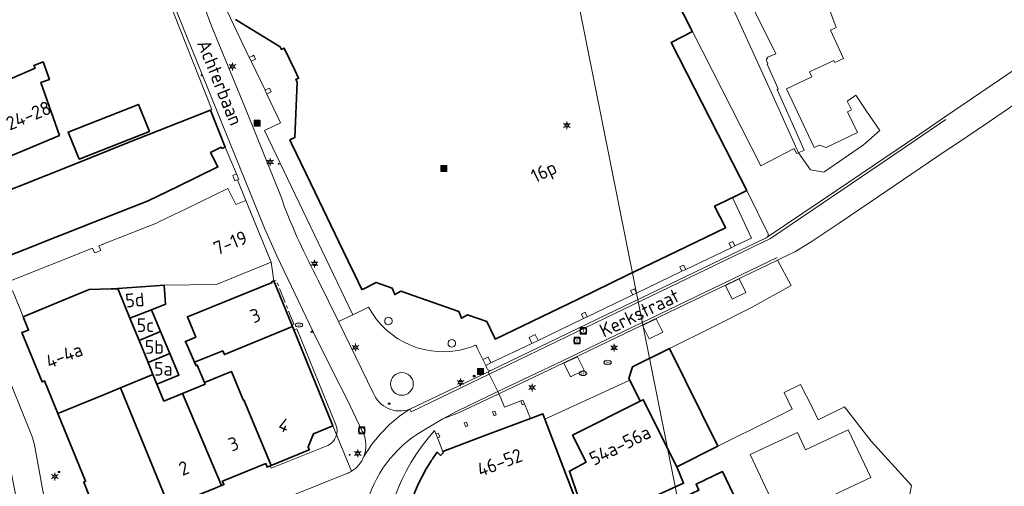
# Model space of a CAD drawing. Header units: metres. Extents: x 140853 to 145288, y 474558 to 480269.
# Tile 376 of 428: x 144605 to 144735, y 478894 to 478955. Entities that reach past the tile are written whole.
import ezdxf
from ezdxf.enums import TextEntityAlignment as Align
from ezdxf.lldxf.tags import DXFTag

# ---------------------------------------------------------------- set-up
doc = ezdxf.new("R2010")
doc.units = ezdxf.units.M
doc.header["$MEASUREMENT"] = 0
doc.linetypes.add('AM-AS', pattern=[16, 10, -2, 2, -2])
for name, color, linetype, lineweight in [('B-WE-AM-AS_SPOOR_RAIL-G', 10, 'AM-AS', 18), ('B-WE-GR-BEPLANTING_CULTUUR_VASTE PLANTENVAK-G', 90, 'Continuous', 18), ('B-WE-IE-MEUBILAIR_WEGMEUBILAIR-S', 7, 'Continuous', 18), ('B-WE-KL-DATA_CAI-S', 90, 'KL-CAI-N', 18), ('B-WE-KL-ET_LS_OV_LICHTMAST-S', 190, 'Continuous', 18), ('B-WE-KL-GAS_PUT-S', 30, 'Continuous', 18), ('B-WE-KL-WATER_BRANDLEIDING_PUT-S', 150, 'Continuous', 18), ('B-WE-KL-WATER_PUT-S', 170, 'Continuous', 18), ('B-WE-OG-BEBOUWING-G', 7, 'Continuous', 35), ('B-WE-OG-BEBOUWING_HUISNUMMER-T18', 10, 'Continuous', 18), ('B-WE-OG-BEBOUWING_LUIFEL-G', 7, 'Continuous', 18), ('B-WE-OG-BEBOUWING_STRAATNAAM-T18', 10, 'Continuous', 18), ('B-WE-OG-HULPLIJN-G', 50, 'Continuous', 18), ('B-WE-OG-TERREIN_ERF-G', 7, 'Continuous', 18), ('B-WE-RI-GWA_RIOOLPUT-S', 30, 'Continuous', 18), ('B-WE-VH-GOOT-G', 170, 'Continuous', 18), ('B-WE-VH-VERHARDING_BEDRIJFSVLOERPLAAT-G', 252, 'Continuous', 18), ('B-WE-VH-VERHARDING_BETONSTRAATSTEEN-G', 252, 'Continuous', 18), ('B-WE-VH-VERHARDING_STRAATBAKSTEEN-G', 252, 'Continuous', 18), ('B-WE-VW-BEWEGWIJZERING_DRAAGCONSTRUCTIE-S', 7, 'Continuous', 18), ('X-XX-XX-ALGEMEEN-S', 7, 'Continuous', 18)]:
    doc.layers.add(name, color=color, linetype=linetype, lineweight=lineweight)
doc.styles.add('NLCS-ISO', font='txt')
doc.styles.get("Standard").update_dxf_attribs({"font": 'arial.ttf'})
tags = doc.linetypes.add('KL-CAI-N', pattern='A,4,-1,[101,NLCS.shx,S=0.5,R=0,X=0,Y=0],-1,4,-1,["C",Standard,S=1,R=0,X=-0.25,Y=-0.5],-1.5', length=12.5).pattern_tags.tags
tags[18] = DXFTag(74, 10)

# ---------------------------------------------------------------- blocks, each defined once
blk = doc.blocks.new('SIE-WEG_AFVALBAK-SO')
at = {"linetype": 'ByBlock', "lineweight": 18}
h = blk.add_hatch(color=0, dxfattribs=at)
h.dxf.hatch_style = 1
h.paths.add_polyline_path([(-1.5, -1.5), (1.5, -1.5), (1.5, 1.5), (-1.5, 1.5)])
at = {"color": 0, "linetype": 'ByBlock', "lineweight": 18}
for points in [[(-2, -2), (2, -2), (2, 2), (-2, 2)], [(-1.5, -1.5), (1.5, -1.5), (1.5, 1.5), (-1.5, 1.5)]]:
    blk.add_lwpolyline(points, close=True, dxfattribs=at)
blk = doc.blocks.new('SIE-WEG_AFVALBAK_TYPE_01')
for radius in [0.25, 0.156]:
    blk.add_circle((0, 0), radius)
blk = doc.blocks.new('SKL-DATA_TERREINKAST-SO')
for q in [(-0.2, 0.2), (0.2, 0.2)]:
    blk.add_line((0, -0.21), q)
at = {"flags": 128}
blk.add_lwpolyline([(0.63, 0.35), (-0.63, 0.35), (-0.63, -0.35), (0.63, -0.35)], close=True, dxfattribs=at)
at = {"style": 'NLCS-ISO'}
blk.add_attdef('TYPE', text='', height=0.35, dxfattribs=at).set_placement((-0.03, 0.69), align=Align.MIDDLE_CENTER)
blk = doc.blocks.new('B-SIE-WEG_LICHTMAST-SO')
at = {"ltscale": 0.1}
for p, q in [((-1.1, 0.63), (-2.19, 1.27)), ((0, 1.27), (0, 2.53)), ((1.1, 0.63), (2.19, 1.27)), ((-1.1, -0.63), (-2.19, -1.27)), ((0, -1.27), (0, -2.53)), ((1.1, -0.63), (2.19, -1.27))]:
    blk.add_line(p, q, dxfattribs=at)
at = {"flags": 128}
for points in [[(-1.16, 0.5), (1.16, 0.5)], [(-1.16, -0.5), (1.16, -0.5)]]:
    blk.add_lwpolyline(points, dxfattribs=at)
at = {"ltscale": 0.1}
blk.add_circle((0, 0), 1.27, dxfattribs=at)
at = {"style": 'NLCS-ISO'}
blk.add_attdef('TYPE', text='', height=1.8, dxfattribs=at).set_placement((0, 2.53), align=Align.BOTTOM_CENTER)
blk = doc.blocks.new('SRI-PUT_INSPECTIE-SO')
at = {"lineweight": -3, "flags": 128}
blk.add_lwpolyline([(-2, -2), (2, -2), (2, 2), (-2, 2)], close=True, dxfattribs=at)
at = {"lineweight": -3, "ltscale": 1.5}
blk.add_circle((0, 0), 2, dxfattribs=at)
at = {"ltscale": 0.1, "style": 'NLCS-ISO'}
blk.add_text('I', height=2.5, dxfattribs=at).set_placement((0, -0.01), align=Align.MIDDLE_CENTER)
blk = doc.blocks.new('SKL-GAS_PUT-SO')
at = {"color": 0, "linetype": 'ByBlock', "lineweight": 18}
blk.add_ellipse((0, 0), major_axis=(2.5, 0), ratio=0.601255, dxfattribs=at)
at = {"color": 0, "linetype": 'ByBlock', "lineweight": 18, "style": 'NLCS-ISO'}
blk.add_text('gas', height=1.8, dxfattribs=at).set_placement((0.12, 0.3), align=Align.MIDDLE_CENTER)
blk = doc.blocks.new('SKL-WATERLEIDINGPUT-SO')
at = {"color": 0, "linetype": 'ByBlock', "lineweight": 18}
blk.add_ellipse((0, 0), major_axis=(2.5, 0), ratio=0.54, dxfattribs=at)
at = {"color": 0, "linetype": 'ByBlock', "lineweight": 18, "style": 'NLCS-ISO'}
blk.add_text('wl', height=1.8, dxfattribs=at).set_placement((0, 0), align=Align.MIDDLE_CENTER)
blk = doc.blocks.new('SIE-WEG_STRAATPOT_BRANDKRAAN-SO')
blk.add_ellipse((0, 0), major_axis=(-0.729, 0), ratio=0.685994)
at = {"style": 'NLCS-ISO'}
blk.add_text('BR', height=0.4, dxfattribs=at).set_placement((-0.3, -0.15))

msp = doc.modelspace()

# ---------------------------------------------------------------- linework, layer by layer
at = {"layer": 'B-WE-AM-AS_SPOOR_RAIL-G', "ltscale": 0.2, "flags": 128}
msp.add_lwpolyline([(144638.769, 478920.732), (144641.131, 478914.936), (144641.408, 478915.049), (144639.047, 478920.845), (144638.769, 478920.732)], close=True, dxfattribs=at)
at = {"layer": 'B-WE-GR-BEPLANTING_CULTUUR_VASTE PLANTENVAK-G', "ltscale": 0.2, "flags": 128}
for points in [[(144687.397, 478914.856), (144688.275, 478913.076), (144690.055, 478913.954), (144689.178, 478915.734), (144687.397, 478914.856)], [(144677.019, 478909.882), (144677.868, 478908.086), (144679.663, 478908.935), (144678.814, 478910.73), (144677.019, 478909.882)]]:
    msp.add_lwpolyline(points, close=True, dxfattribs=at)
msp.add_lwpolyline([(144657.147, 478907.14, 1), (144654.147, 478907.14), (144654.147, 478907.14, 1), (144657.147, 478907.14)], format="xyb", close=True, dxfattribs=at)
at = {"layer": 'B-WE-OG-BEBOUWING-G', "ltscale": 0.2, "flags": 128}
msp.add_lwpolyline([(144633.685, 478955.225), (144639.581, 478951.622), (144639.754, 478951.262), (144640.114, 478951.434), (144641.52, 478948.502), (144642.021, 478947.458), (144641.66, 478947.285), (144641.833, 478946.924), (144641.516, 478939.626), (144641.153, 478939.452), (144640.885, 478939.323), (144641.102, 478938.871), (144644.221, 478932.382), (144647.34, 478925.892), (144648.577, 478923.317), (144649.478, 478921.443), (144650.372, 478919.583), (144650.615, 478919.705), (144652.251, 478920.522), (144654.372, 478919.774), (144654.705, 478918.914), (144655.504, 478919.374), (144663.158, 478916.674), (144663.491, 478915.814), (144664.29, 478916.275), (144666.832, 478915.378), (144667.857, 478913.258), (144667.955, 478913.055), (144678.876, 478918.333), (144685.359, 478921.466), (144691.841, 478924.599), (144691.841, 478924.599), (144698.324, 478927.732), (144698.266, 478927.846), (144696.873, 478930.571), (144698.189, 478931.216), (144699.228, 478931.724), (144699.366, 478931.792), (144701.113, 478932.647), (144698.305, 478938.168), (144691.173, 478952.189), (144693.958, 478953.611), (144693.94, 478953.648), (144690.489, 478960.439)], dxfattribs=at)
for points in [[(144602.487, 478946.739), (144598.113, 478944.869), (144589.26, 478941.084), (144592.922, 478932.589), (144594.907, 478933.416), (144601.705, 478936.248), (144606.096, 478938.077), (144610.487, 478939.907), (144608.035, 478946.908), (144609.167, 478947.305), (144608.361, 478949.608), (144607.115, 478949.153), (144607.272, 478948.785), (144602.487, 478946.739)], [(144611.258, 478926.974), (144615.021, 478928.458), (144622.196, 478931.286), (144626.085, 478933.184), (144631.377, 478935.766), (144630.428, 478937.661), (144631.823, 478938.367), (144631.922, 478938.199), (144632.337, 478938.365), (144630.403, 478943.252), (144630.397, 478943.266), (144619.48, 478938.922), (144612.365, 478936.091), (144597.508, 478930.179), (144598.784, 478926.973), (144599.88, 478927.41), (144600.169, 478926.653), (144601.278, 478923.755), (144602.385, 478924.246), (144602.653, 478923.581), (144607.164, 478925.36), (144609.236, 478926.176), (144611.258, 478926.974)], [(144613.109, 478936.781), (144622.35, 478940.447), (144620.911, 478944.017), (144611.632, 478940.352), (144613.109, 478936.781)], [(144623.715, 478920.132), (144618.19, 478919.707), (144619.788, 478915.796), (144622.625, 478916.931), (144624.493, 478917.678), (144624.281, 478920.176), (144623.715, 478920.132)], [(144641.223, 478914.708), (144641.131, 478914.936), (144638.769, 478920.732), (144638.486, 478920.617), (144638.525, 478920.524), (144627.359, 478916.003), (144628.458, 478913.287), (144627.101, 478912.738), (144628.3, 478909.991), (144632.018, 478911.524), (144632.233, 478911.003), (144641.223, 478914.708)], [(144610.283, 478903.253), (144616.419, 478905.76), (144618.562, 478906.635), (144622.82, 478908.374), (144622.167, 478909.973), (144620.987, 478912.861), (144619.788, 478915.796), (144618.19, 478919.707), (144618.043, 478919.7), (144617.32, 478919.683), (144614.418, 478919.615), (144611.197, 478918.27), (144605.713, 478915.981), (144606.411, 478914.25), (144605.549, 478913.941), (144608.206, 478907.396), (144608.535, 478907.529), (144610.283, 478903.253)], [(144620.987, 478912.861), (144623.828, 478914.044), (144622.625, 478916.931), (144619.788, 478915.796), (144620.987, 478912.861)], [(144629.608, 478907.32), (144633.16, 478908.783), (144634.703, 478905.037), (144634.8, 478905.064), (144638.419, 478896.403), (144643.435, 478898.44), (144643.272, 478898.851), (144643.976, 478900.579), (144646.555, 478901.622), (144641.402, 478914.269), (144641.223, 478914.708), (144632.233, 478911.003), (144632.018, 478911.524), (144628.3, 478909.991), (144628.503, 478909.544), (144628.667, 478909.618), (144629.608, 478907.32)], [(144625.027, 478911.164), (144623.828, 478914.044), (144620.987, 478912.861), (144622.167, 478909.973), (144625.027, 478911.164)], [(144623.34, 478907.101), (144626.227, 478908.284), (144625.027, 478911.164), (144622.167, 478909.973), (144622.82, 478908.374), (144623.34, 478907.101)], [(144691.901, 478896.223), (144697.307, 478898.927), (144690.951, 478911.834), (144686.079, 478909.404), (144685.567, 478907.872), (144685.687, 478907.631), (144687.071, 478904.849), (144687.482, 478905.055), (144691.901, 478896.223)], [(144626.707, 478905.873), (144624.268, 478904.874), (144623.34, 478907.101), (144622.82, 478908.374), (144618.562, 478906.635), (144624.941, 478890.929), (144625.463, 478891.14), (144631.021, 478893.398), (144631.861, 478893.739), (144626.707, 478905.873)], [(144638.419, 478896.403), (144634.8, 478905.064), (144634.703, 478905.037), (144633.16, 478908.783), (144629.608, 478907.32), (144629.699, 478907.099), (144626.707, 478905.873), (144631.861, 478893.739), (144632.169, 478893.864), (144631.981, 478894.328), (144637.688, 478896.646), (144637.877, 478896.182), (144638.292, 478896.351), (144638.419, 478896.403)], [(144616.419, 478905.76), (144610.283, 478903.253), (144613.94, 478894.305), (144613.691, 478894.196), (144615.863, 478888.734), (144616.188, 478888.863), (144616.683, 478887.619), (144617.974, 478888.135), (144618.111, 478887.791), (144623.594, 478889.985), (144623.451, 478890.323), (144624.941, 478890.929), (144618.562, 478906.635), (144616.419, 478905.76)], [(144687.071, 478904.849), (144678.162, 478900.391), (144679.947, 478896.806), (144677.743, 478895.655), (144680.196, 478888.331), (144692.788, 478894.034), (144691.901, 478896.223), (144687.482, 478905.055), (144687.071, 478904.849)], [(144686.091, 478888.98), (144689.359, 478882.317), (144698.143, 478886.487), (144696.02, 478890.959), (144699.381, 478892.554), (144697.945, 478895.578), (144694.449, 478893.913), (144694.819, 478893.136), (144686.091, 478888.98)]]:
    msp.add_lwpolyline(points, close=True, dxfattribs=at)
msp.add_lwpolyline([(144663.575, 478865.868), (144663.74, 478866.094), (144670.373, 478868.661), (144679.692, 478872.268), (144677.69, 478879.395), (144675.899, 478885.771), (144680.276, 478887.456), (144677.272, 478895.26), (144674.485, 478902.5), (144674.212, 478903.209), (144672.591, 478902.585), (144666.944, 478900.451), (144661.047, 478898.223), (144661.11, 478898.065), (144660.738, 478897.71), (144660.288, 478898.124), (144660.288, 478898.124, 0.0148815), (144659.462, 478896.928), (144659.462, 478896.928, 0.1888802), (144655.902, 478879.51), (144655.902, 478879.51, 0.1749562), (144663.575, 478865.868)], format="xyb", close=True, dxfattribs=at)
at = {"layer": 'B-WE-OG-BEBOUWING_LUIFEL-G', "ltscale": 0.2, "flags": 128}
for points in [[(144638.292, 478896.351), (144638.427, 478896.018), (144645.888, 478899.04), (144645.888, 478899.04, 0.399688), (144646.934, 478901.733), (144646.934, 478901.733), (144641.783, 478914.424), (144641.402, 478914.269), (144646.555, 478901.622), (144643.976, 478900.579), (144643.272, 478898.851), (144643.435, 478898.44), (144638.419, 478896.403), (144638.292, 478896.351)], [(144660.332, 478900.037), (144660.131, 478900.549), (144659.962, 478900.978), (144659.962, 478900.978, 0.4231785), (144662.186, 478864.114), (144662.186, 478864.114), (144663.575, 478865.868), (144663.575, 478865.868, -0.1749562), (144655.902, 478879.51), (144655.902, 478879.51, -0.1888802), (144659.462, 478896.928), (144659.462, 478896.928, -0.0148815), (144660.288, 478898.124), (144660.288, 478898.124), (144660.738, 478897.71), (144661.11, 478898.065), (144661.047, 478898.223), (144660.332, 478900.037)]]:
    msp.add_lwpolyline(points, format="xyb", close=True, dxfattribs=at)
at = {"layer": 'B-WE-OG-HULPLIJN-G'}
msp.add_lwpolyline([(141484.938, 478467.493), (142922.898, 478740.923), (143043.789, 479141.528), (143928.198, 479351.369), (144042.725, 479840.999), (144698.079, 479872.794), (144672.627, 478988.916), (144742.617, 478639.181), (145060.75, 478225.858), (145035.298, 477659.922), (145054.388, 476896.862), (144768.066, 476833.275), (144755.342, 477825.251), (143616.428, 477755.303), (142541.14, 475313.514), (141510.39, 476108.367), (141014.104, 476776.044), (140988.652, 477462.798), (141421.313, 477755.303), (141484.938, 478467.493)], close=True, dxfattribs=at)
at = {"layer": 'B-WE-OG-TERREIN_ERF-G', "ltscale": 0.2, "flags": 128}
for points in [[(144597.508, 478930.179), (144612.365, 478936.091), (144619.48, 478938.922), (144630.397, 478943.266), (144630.403, 478943.252), (144630.569, 478943.322), (144623.972, 478960.041), (144623.406, 478961.476), (144623.023, 478961.35), (144620.439, 478968.22), (144613.947, 478966.266), (144613.739, 478966.956), (144607.572, 478965.1), (144605.154, 478973.215)], [(144602.487, 478946.739), (144607.272, 478948.785), (144607.115, 478949.153), (144608.361, 478949.608), (144609.167, 478947.305), (144608.035, 478946.908), (144610.487, 478939.907), (144606.096, 478938.077), (144601.705, 478936.248)], [(144722.424, 478891.403), (144722.839, 478893.766), (144717.521, 478899.588), (144714.033, 478904.128), (144710.556, 478902.413), (144709.774, 478903.996), (144708.198, 478907.086), (144706.061, 478905.993), (144707.101, 478903.827), (144704.371, 478902.461), (144697.307, 478898.927), (144691.901, 478896.223), (144692.788, 478894.034), (144680.196, 478888.331), (144677.743, 478895.655), (144679.947, 478896.806), (144678.162, 478900.391), (144687.071, 478904.849), (144685.687, 478907.631), (144674.485, 478902.5), (144677.272, 478895.26), (144677.272, 478895.26), (144680.276, 478887.456)]]:
    msp.add_lwpolyline(points, dxfattribs=at)
for points in [[(144701.252, 478958.164), (144704.969, 478950.672), (144703.92, 478950.219), (144703.92, 478950.219, 0.3824878), (144703.756, 478949.681), (144703.756, 478949.681), (144703.885, 478949.362), (144703.801, 478949.329), (144705.258, 478946.058), (144705.151, 478945.986), (144708.711, 478937.962), (144707.965, 478937.631), (144709.539, 478935.367), (144711.284, 478935.078), (144716.535, 478938.675), (144718.656, 478940.562), (144716.912, 478943.128), (144715.5, 478945.206), (144714.444, 478944.488), (144714.367, 478944.436), (144714.92, 478943.281), (144714.423, 478943.045), (144715.729, 478940.281), (144711.584, 478938.329), (144710.719, 478938.653), (144710.014, 478938.32), (144706.357, 478946.054), (144709.543, 478947.539), (144709.724, 478947.624), (144709.399, 478948.322), (144712.618, 478949.819), (144712.757, 478949.52), (144713.881, 478950.043), (144712.152, 478953.783), (144712.905, 478954.133), (144710.961, 478959.445)], [(144632.651, 478956.201), (144635.525, 478950.205), (144635.912, 478950.39), (144636.111, 478950.486), (144636.349, 478949.99), (144636.15, 478949.894), (144635.763, 478949.709), (144637.6, 478945.876), (144637.986, 478946.061), (144638.186, 478946.157), (144638.424, 478945.661), (144638.224, 478945.565), (144637.838, 478945.38), (144639.651, 478941.597), (144637.533, 478940.565), (144649.169, 478916.247), (144650.817, 478917.064), (144651.253, 478917.28), (144651.253, 478917.28, 0.3578611), (144664.258, 478911.856), (144664.258, 478911.856, 0.0260797), (144665.398, 478912.268), (144665.398, 478912.268), (144665.472, 478912.114), (144665.59, 478911.869), (144666.323, 478910.343), (144667.026, 478910.681), (144667.392, 478909.902), (144672.792, 478912.495), (144672.427, 478913.273), (144673.238, 478913.663), (144673.603, 478912.884), (144679.599, 478915.762), (144679.323, 478916.35), (144679.819, 478916.588), (144680.095, 478916), (144686.09, 478918.878), (144685.814, 478919.466), (144686.31, 478919.704), (144686.586, 478919.116), (144692.581, 478921.994), (144692.305, 478922.582), (144692.801, 478922.82), (144693.077, 478922.232), (144699.072, 478925.109), (144698.796, 478925.698), (144699.292, 478925.936), (144699.568, 478925.347), (144701.732, 478926.386), (144699.228, 478931.724), (144699.228, 478931.724), (144698.189, 478931.216), (144696.873, 478930.571), (144698.266, 478927.846), (144698.324, 478927.732), (144691.841, 478924.599), (144685.359, 478921.466), (144678.876, 478918.333), (144667.955, 478913.055), (144667.857, 478913.258), (144666.832, 478915.378), (144664.29, 478916.275), (144663.491, 478915.814), (144663.158, 478916.674), (144655.504, 478919.374), (144654.705, 478918.914), (144654.372, 478919.774), (144652.251, 478920.522), (144650.615, 478919.705), (144650.372, 478919.583), (144649.478, 478921.443), (144648.577, 478923.317), (144647.34, 478925.892), (144644.221, 478932.382), (144641.102, 478938.871), (144640.885, 478939.323), (144641.153, 478939.452), (144641.516, 478939.626), (144641.833, 478946.924), (144641.66, 478947.285), (144642.021, 478947.458), (144641.52, 478948.502), (144640.114, 478951.434), (144639.754, 478951.262), (144639.581, 478951.622), (144633.685, 478955.225)], [(144653.43, 478915.669, -0.894299), (144654.367, 478915.339)], [(144654.367, 478915.339, -1.1184321), (144653.43, 478915.669)], [(144662.72, 478912.398, -1.1313321), (144661.784, 478912.727)], [(144661.784, 478912.727, -0.8833176), (144662.72, 478912.398)]]:
    msp.add_lwpolyline(points, format="xyb", dxfattribs=at)
for points in [[(144613.109, 478936.781), (144611.632, 478940.352), (144620.911, 478944.017), (144622.35, 478940.447), (144613.109, 478936.781)], [(144623.828, 478914.044), (144625.027, 478911.164), (144626.227, 478908.284), (144623.34, 478907.101), (144624.268, 478904.874), (144626.707, 478905.873), (144629.699, 478907.099), (144629.608, 478907.32), (144628.667, 478909.618), (144628.503, 478909.544), (144628.3, 478909.991), (144627.101, 478912.738), (144628.458, 478913.287), (144627.359, 478916.003), (144638.525, 478920.524), (144638.486, 478920.617), (144638.769, 478920.732), (144638.394, 478923.182), (144634.636, 478921.656), (144631.213, 478920.266), (144624.281, 478920.176), (144624.493, 478917.678), (144622.625, 478916.931), (144623.828, 478914.044)], [(144705.635, 478889.224), (144701.586, 478897.84), (144707.813, 478900.727), (144708.889, 478898.448), (144714.513, 478901.105), (144717.493, 478894.796), (144705.635, 478889.224)], [(144689.359, 478882.317), (144685.348, 478880.413), (144682.784, 478885.871), (144681.837, 478885.418), (144682.074, 478884.922), (144681.217, 478884.512), (144681.407, 478884.115), (144678.024, 478882.497), (144676.655, 478885.432), (144681.899, 478887.937), (144682.269, 478887.16), (144686.091, 478888.98), (144694.819, 478893.136), (144694.449, 478893.913), (144697.945, 478895.578), (144699.381, 478892.554), (144696.02, 478890.959), (144698.143, 478886.487), (144689.359, 478882.317)]]:
    msp.add_lwpolyline(points, close=True, dxfattribs=at)
at = {"layer": 'B-WE-VH-GOOT-G', "ltscale": 0.2, "flags": 128}
for points in [[(144667.172, 478908.44), (144683.748, 478916.433), (144704.251, 478926.31), (144718.852, 478936.198), (144727.391, 478942.032)], [(144668.295, 478906.121), (144676.829, 478910.2), (144690.805, 478916.912), (144705.142, 478923.823)], [(144656.694, 478903.814), (144656.862, 478903.467), (144667.172, 478908.44)], [(144661.035, 478902.547), (144662.957, 478903.569), (144668.295, 478906.121)]]:
    msp.add_lwpolyline(points, dxfattribs=at)
at = {"layer": 'B-WE-VH-VERHARDING_BEDRIJFSVLOERPLAAT-G', "ltscale": 0.2, "flags": 128}
msp.add_lwpolyline([(144603.826, 478920.667), (144614.868, 478925.04), (144615.116, 478924.41), (144615.377, 478924.51), (144615.961, 478924.733), (144615.687, 478925.365), (144616.147, 478925.545), (144616.221, 478925.574), (144623.292, 478928.345), (144623.611, 478928.501), (144627.287, 478930.296), (144632.685, 478932.933), (144633.77, 478930.805), (144635.087, 478931.327), (144633.975, 478934.065), (144633.636, 478933.929), (144633.357, 478934.632), (144633.851, 478934.83), (144632.337, 478938.365), (144631.922, 478938.199), (144631.823, 478938.367), (144630.428, 478937.661), (144631.377, 478935.766), (144626.085, 478933.184), (144622.196, 478931.286), (144615.021, 478928.458), (144615.021, 478928.458), (144611.258, 478926.974), (144609.236, 478926.176), (144607.164, 478925.36), (144602.653, 478923.581)], dxfattribs=at)
at = {"layer": 'B-WE-VH-VERHARDING_BETONSTRAATSTEEN-G', "ltscale": 0.2, "flags": 128}
msp.add_lwpolyline([(144603.533, 478898.472), (144605.912, 478886.222), (144606.089, 478886.283), (144606.302, 478885.107), (144609.394, 478885.855), (144609.186, 478886.968), (144609.416, 478887.012), (144607.183, 478899.095), (144607.183, 478899.095, 0.0393614), (144606.851, 478900.314), (144606.851, 478900.314), (144602.853, 478910.244)], format="xyb", dxfattribs=at)
at = {"layer": 'B-WE-VH-VERHARDING_STRAATBAKSTEEN-G', "ltscale": 0.2, "flags": 128}
for points in [[(144637.838, 478945.38), (144637.6, 478945.876), (144635.763, 478949.709), (144635.525, 478950.205), (144632.651, 478956.201), (144632.413, 478956.697), (144629.539, 478962.694), (144627.752, 478961.816), (144630.588, 478954.236), (144635.181, 478943.024), (144639.764, 478931.69), (144639.935, 478931.137), (144639.935, 478931.137, 0.0326433), (144644.609, 478920.838), (144644.609, 478920.838), (144647.277, 478915.391), (144649.169, 478916.247), (144637.533, 478940.565), (144639.651, 478941.597), (144637.838, 478945.38)], [(144639.935, 478931.137), (144639.764, 478931.69), (144635.181, 478943.024), (144630.588, 478954.236), (144627.752, 478961.816), (144624.406, 478960.212), (144624.858, 478958.965), (144637.512, 478927.673), (144639.142, 478924.033), (144643.987, 478913.936), (144646.621, 478908.611), (144648.361, 478905.259), (144650.502, 478900.746), (144650.502, 478900.746, -0.2109636), (144650.642, 478897.57), (144650.642, 478897.57, -0.1216664), (144656.694, 478903.814), (144656.694, 478903.814, -0.4132521), (144651.874, 478905.978), (144651.874, 478905.978), (144647.277, 478915.391), (144644.609, 478920.838), (144644.609, 478920.838, -0.0326433), (144639.935, 478931.137)], [(144699.568, 478925.347), (144699.072, 478925.109), (144693.077, 478922.232), (144692.581, 478921.994), (144686.586, 478919.116), (144686.09, 478918.878), (144680.095, 478916), (144679.599, 478915.762), (144673.603, 478912.884), (144672.792, 478912.495), (144667.392, 478909.902), (144666.695, 478909.568), (144666.838, 478909.217), (144666.838, 478909.217, 0.4168603), (144667.456, 478908.951), (144667.456, 478908.951), (144682.578, 478916.235), (144703.698, 478926.409), (144703.809, 478926.485), (144703.809, 478926.485, 0.3377327), (144703.933, 478926.947), (144703.933, 478926.947), (144702.665, 478929.54), (144702.576, 478929.719), (144701.113, 478932.647), (144699.366, 478931.792), (144699.228, 478931.724), (144701.732, 478926.386), (144699.568, 478925.347)], [(144666.695, 478909.568), (144666.323, 478910.343), (144665.59, 478911.869), (144665.472, 478912.114), (144665.398, 478912.268), (144665.398, 478912.268, -0.0260797), (144664.258, 478911.856), (144664.258, 478911.856, -0.3578611), (144651.253, 478917.28), (144651.253, 478917.28), (144650.817, 478917.064), (144649.169, 478916.247), (144647.277, 478915.391), (144651.874, 478905.978), (144651.874, 478905.978, 0.4132521), (144656.694, 478903.814), (144656.694, 478903.814), (144662.061, 478906.347), (144667.035, 478908.748), (144667.456, 478908.951), (144667.456, 478908.951, -0.4168603), (144666.838, 478909.217), (144666.838, 478909.217), (144666.695, 478909.568)]]:
    msp.add_lwpolyline(points, format="xyb", close=True, dxfattribs=at)
for points in [[(144690.489, 478960.439), (144693.94, 478953.648), (144693.94, 478953.648), (144693.958, 478953.611), (144702.96, 478935.889), (144707.391, 478938.18), (144707.704, 478937.544), (144707.965, 478937.631), (144704.59, 478945.031), (144699.094, 478957.082)], [(144738.012, 478949.652), (144727.199, 478942.312), (144723.937, 478940.091), (144712.939, 478932.653), (144703.809, 478926.485), (144703.698, 478926.409), (144682.578, 478916.235), (144667.456, 478908.951), (144667.035, 478908.748), (144667.172, 478908.44), (144668.295, 478906.121), (144668.431, 478905.841), (144677.016, 478909.933), (144690.786, 478916.573), (144705.174, 478923.466), (144705.598, 478923.67), (144707.458, 478924.557), (144709.62, 478925.895), (144713.3, 478928.351), (144717.38, 478931.115), (144727.299, 478937.829), (144728.763, 478938.812), (144733.15, 478941.748), (144742.164, 478947.887)]]:
    msp.add_lwpolyline(points, dxfattribs=at)
for points in [[(144623.972, 478960.041), (144630.569, 478943.322), (144630.403, 478943.252), (144632.337, 478938.365), (144633.851, 478934.83), (144634.13, 478934.127), (144633.975, 478934.065), (144635.087, 478931.327), (144638.394, 478923.182), (144638.769, 478920.732), (144641.131, 478914.936), (144641.131, 478914.936), (144641.223, 478914.708), (144641.402, 478914.269), (144646.555, 478901.622), (144648.998, 478895.626), (144648.998, 478895.626, 0.1666667), (144650.642, 478897.57), (144650.642, 478897.57, 0.2109636), (144650.502, 478900.746), (144650.502, 478900.746), (144648.361, 478905.259), (144646.621, 478908.611), (144643.987, 478913.936), (144639.142, 478924.033), (144637.512, 478927.673), (144624.858, 478958.965)], [(144602.853, 478910.244), (144606.851, 478900.314), (144606.851, 478900.314, -0.0393614), (144607.183, 478899.095), (144607.183, 478899.095), (144609.416, 478887.012), (144609.186, 478886.968), (144609.394, 478885.855), (144616.683, 478887.619), (144616.188, 478888.863), (144615.863, 478888.734), (144613.691, 478894.196), (144613.94, 478894.305), (144610.283, 478903.253), (144608.535, 478907.529), (144608.206, 478907.396), (144605.549, 478913.941), (144606.411, 478914.25), (144605.713, 478915.981), (144605.713, 478915.981), (144605.296, 478917.017), (144604.314, 478919.457)], [(144650.888, 478890.957, -0.1990844), (144658.299, 478900.906), (144658.299, 478900.906), (144661.035, 478902.547), (144663.114, 478903.307), (144668.431, 478905.841), (144668.295, 478906.121), (144667.172, 478908.44), (144667.035, 478908.748), (144662.061, 478906.347), (144656.694, 478903.814), (144656.694, 478903.814, 0.1216664), (144650.642, 478897.57), (144650.642, 478897.57, -0.1666667), (144648.998, 478895.626), (144648.998, 478895.626, -0.0441098), (144648.387, 478895.329), (144648.387, 478895.329), (144630.159, 478888.004)], [(144654.147, 478907.14, -1), (144657.147, 478907.14)], [(144657.147, 478907.14, -1), (144654.147, 478907.14)], [(144655.902, 478879.51, -0.1888802), (144659.462, 478896.928), (144659.462, 478896.928, -0.0148815), (144660.288, 478898.124), (144660.288, 478898.124), (144660.738, 478897.71), (144661.11, 478898.065), (144661.047, 478898.223), (144661.047, 478898.223), (144666.944, 478900.451), (144672.591, 478902.585), (144671.821, 478904.504), (144671.523, 478904.388), (144671.318, 478904.898), (144669.177, 478904.066), (144668.715, 478905.255), (144668.431, 478905.841), (144663.114, 478903.307), (144661.035, 478902.547), (144658.299, 478900.906), (144658.299, 478900.906, 0.1990844), (144650.888, 478890.957)], [(144630.159, 478888.004), (144648.387, 478895.329), (144648.387, 478895.329, 0.0441098), (144648.998, 478895.626), (144648.998, 478895.626), (144646.555, 478901.622), (144643.976, 478900.579), (144643.272, 478898.851), (144643.435, 478898.44), (144638.419, 478896.403), (144638.292, 478896.351), (144638.292, 478896.351), (144637.877, 478896.182), (144637.688, 478896.646), (144631.981, 478894.328), (144632.169, 478893.864), (144631.861, 478893.739), (144631.021, 478893.398)]]:
    msp.add_lwpolyline(points, format="xyb", dxfattribs=at)
for points in [[(144690.951, 478911.834), (144696.772, 478914.736), (144701.77, 478917.229), (144706.971, 478920.123), (144705.174, 478923.466), (144690.786, 478916.573), (144677.016, 478909.933), (144668.431, 478905.841), (144668.715, 478905.255), (144669.177, 478904.066), (144671.318, 478904.898), (144671.616, 478905.014), (144671.821, 478904.504), (144672.591, 478902.585), (144674.212, 478903.209), (144674.485, 478902.5), (144685.687, 478907.631), (144685.567, 478907.872), (144686.079, 478909.404), (144690.951, 478911.834)], [(144698.333, 478920.131), (144700.133, 478921.004), (144701.005, 478919.205), (144699.206, 478918.332), (144698.333, 478920.131)], [(144687.397, 478914.856), (144689.178, 478915.734), (144690.055, 478913.954), (144688.275, 478913.076), (144687.397, 478914.856)], [(144677.019, 478909.882), (144678.814, 478910.73), (144679.663, 478908.935), (144677.868, 478908.086), (144677.019, 478909.882)], [(144667.589, 478903.449), (144667.888, 478903.565), (144668.093, 478903.054), (144667.794, 478902.938), (144667.589, 478903.449)], [(144663.861, 478901.999), (144664.159, 478902.115), (144664.364, 478901.605), (144664.066, 478901.489), (144663.861, 478901.999)], [(144660.431, 478900.666), (144660.636, 478900.155), (144660.332, 478900.037), (144660.131, 478900.549), (144660.431, 478900.666)]]:
    msp.add_lwpolyline(points, close=True, dxfattribs=at)

# ---------------------------------------------------------------- block references
at = {"layer": 'B-WE-IE-MEUBILAIR_WEGMEUBILAIR-S', "xscale": 0.2, "yscale": 0.2, "zscale": 0.2}
for p in [(144636.552, 478941.54), (144661.187, 478935.559), (144666, 478908.77)]:
    msp.add_blockref('SIE-WEG_AFVALBAK-SO', p, dxfattribs=at)
at = {"layer": 'B-WE-KL-DATA_CAI-S', "xscale": 0.2, "yscale": 0.2, "zscale": 0.2}
for p in [(144665.174, 478908.162), (144653.956, 478904.524), (144610.434, 478895.532)]:
    msp.add_blockref('SKL-DATA_TERREINKAST-SO', p, dxfattribs=at)
at = {"layer": 'B-WE-KL-ET_LS_OV_LICHTMAST-S', "xscale": 0.2, "yscale": 0.2, "zscale": 0.2}
for p in [(144633.297, 478949.003), (144677.39, 478941.235), (144638.275, 478936.413), (144644.138, 478923.006), (144649.52, 478911.947), (144683.626, 478911.91), (144663.359, 478907.343), (144672.806, 478906.669), (144649.819, 478897.976), (144609.885, 478894.929)]:
    msp.add_blockref('B-SIE-WEG_LICHTMAST-SO', p, dxfattribs=at)
at = {"layer": 'B-WE-KL-GAS_PUT-S', "xscale": 0.2, "yscale": 0.2, "zscale": 0.2}
for p in [(144682.765, 478909.968), (144679.52, 478908.536)]:
    msp.add_blockref('SKL-GAS_PUT-SO', p, dxfattribs=at)
at = {"layer": 'B-WE-KL-WATER_BRANDLEIDING_PUT-S', "xscale": 0.2, "yscale": 0.2, "zscale": 0.2}
msp.add_blockref('SIE-WEG_STRAATPOT_BRANDKRAAN-SO', (144643.773, 478914.018), dxfattribs=at)
at = {"layer": 'B-WE-KL-WATER_PUT-S', "xscale": 0.2, "yscale": 0.2, "zscale": 0.2}
msp.add_blockref('SKL-WATERLEIDINGPUT-SO', (144642.096, 478914.907), dxfattribs=at)
at = {"layer": 'B-WE-RI-GWA_RIOOLPUT-S', "xscale": 0.2, "yscale": 0.2, "zscale": 0.2}
for p in [(144679.576, 478914.157), (144678.745, 478912.859), (144650.359, 478901.023)]:
    msp.add_blockref('SRI-PUT_INSPECTIE-SO', p, dxfattribs=at)
at = {"layer": 'B-WE-VW-BEWEGWIJZERING_DRAAGCONSTRUCTIE-S', "xscale": 0.2, "yscale": 0.2, "zscale": 0.2}
for p in [(144639.4, 478936.181), (144648.761, 478897.797)]:
    msp.add_blockref('SIE-WEG_AFVALBAK_TYPE_01', p, dxfattribs=at)
at = {"layer": 'X-XX-XX-ALGEMEEN-S', "xscale": 0.2, "yscale": 0.2, "zscale": 0.2}
msp.add_blockref('SIE-WEG_AFVALBAK_TYPE_01', (144629.209, 478947.837), dxfattribs=at)

# ---------------------------------------------------------------- texts
at = {"layer": 'B-WE-OG-BEBOUWING_HUISNUMMER-T18', "style": 'NLCS-ISO'}
for s, rotation, p in [('24-28', 22.6, (144606.404, 478942.539)), ('16p', 25.6, (144674.356, 478935.149)), ('7-19', 22.1, (144633.034, 478925.75)), ('5d', 4.9, (144620.433, 478918.212)), ('3', 22.2, (144636.311, 478916.164)), ('4-4a', 22.1, (144611.108, 478910.882)), ('4', 337.8, (144640.113, 478901.698)), ('54a-56a', 26.6, (144684.406, 478899.043)), ('3', 22.1, (144633.44, 478899.238)), ('46-52', 20.7, (144668.541, 478896.778)), ('2', 22.1, (144626.895, 478896.039))]:
    msp.add_text(s, height=1.8, rotation=rotation, dxfattribs=at).set_placement(p, align=Align.MIDDLE_CENTER)
for s, p in [('5c', (144621.807, 478914.893)), ('5b', (144623.007, 478912.013)), ('5a', (144624.184, 478909.133))]:
    msp.add_text(s, height=1.8, dxfattribs=at).set_placement(p, align=Align.MIDDLE_CENTER)
at = {"layer": 'B-WE-OG-BEBOUWING_STRAATNAAM-T18', "style": 'NLCS-ISO'}
for s, rotation, p in [('Achterbaan', 292, (144631.665, 478946.897)), ('Kerkstraat', 25.9, (144686.962, 478916.503))]:
    msp.add_text(s, height=1.8, rotation=rotation, dxfattribs=at).set_placement(p, align=Align.MIDDLE_CENTER)

doc.saveas('drawing.dxf')
